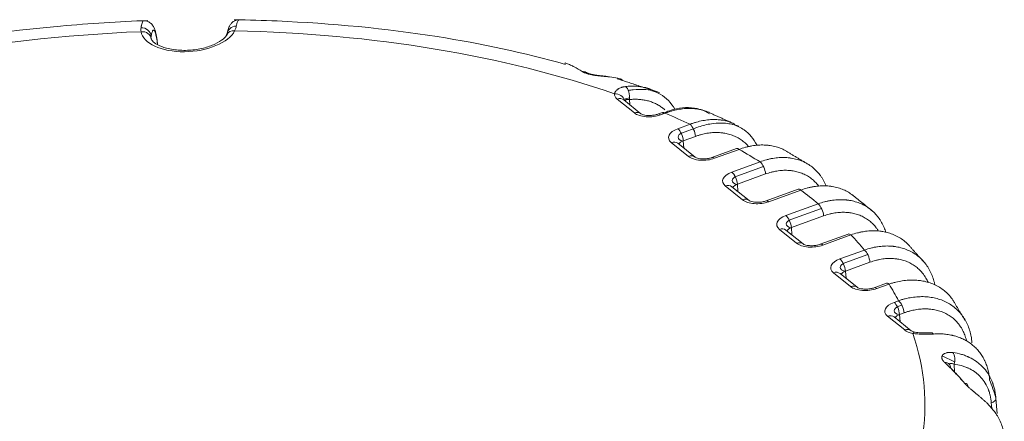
# Model space of a CAD drawing. Header units: millimetres. Extents: x 25069 to 61396, y 8621 to 21558.
# Tile 481 of 656: x 52657 to 52760, y 15057 to 15099. Entities that reach past the tile are written whole.
import ezdxf

# ---------------------------------------------------------------- set-up
doc = ezdxf.new("R2010")
doc.units = ezdxf.units.MM
doc.layers.add('10', color=7, linetype='Continuous')

msp = doc.modelspace()

# ---------------------------------------------------------------- linework, layer by layer
at = {"layer": '10', "color": 7, "linetype": 'Continuous', "lineweight": 15}
for p, q in [((52720.823, 15089.451), (52719.023, 15090.896)), ((52719.711, 15090.819), (52719.714, 15090.821)), ((52721.511, 15089.374), (52719.711, 15090.819)), ((52720.318, 15091.02), (52719.736, 15090.876)), ((52720.298, 15090.851), (52720.337, 15090.316)), ((52723.755, 15089.502), (52723.283, 15089.33)), ((52724.034, 15089.418), (52723.562, 15089.247)), ((52725.362, 15087.802), (52726.642, 15088.267)), ((52725.869, 15087.386), (52727.346, 15087.923)), ((52726.479, 15084.909), (52724.68, 15086.354)), ((52725.368, 15086.278), (52725.37, 15086.28)), ((52727.168, 15084.833), (52725.368, 15086.278)), ((52727.219, 15086.998), (52725.939, 15086.533)), ((52725.939, 15086.533), (52725.994, 15085.775)), ((52731.498, 15085.719), (52728.94, 15084.789)), ((52731.777, 15085.635), (52729.219, 15084.705)), ((52731.019, 15083.26), (52733.97, 15084.333)), ((52731.526, 15082.845), (52734.319, 15083.86)), ((52734.547, 15083.064), (52731.595, 15081.991)), ((52732.136, 15080.368), (52730.336, 15081.813)), ((52731.025, 15081.737), (52731.027, 15081.738)), ((52732.825, 15080.292), (52731.025, 15081.737)), ((52731.595, 15081.991), (52731.651, 15081.234)), ((52737.967, 15081.472), (52734.596, 15080.248)), ((52738.246, 15081.388), (52734.875, 15080.164)), ((52736.675, 15078.719), (52740.046, 15079.943)), ((52737.182, 15078.303), (52740.395, 15079.47)), ((52740.623, 15078.674), (52737.252, 15077.45)), ((52737.793, 15075.827), (52735.993, 15077.272)), ((52736.682, 15077.195), (52736.684, 15077.197)), ((52738.481, 15075.75), (52736.682, 15077.195)), ((52737.252, 15077.45), (52737.307, 15076.692)), ((52743.205, 15076.778), (52740.253, 15075.706)), ((52743.484, 15076.695), (52740.532, 15075.622)), ((52742.332, 15074.177), (52744.891, 15075.107)), ((52742.839, 15073.762), (52745.239, 15074.634)), ((52745.467, 15073.838), (52742.909, 15072.908)), ((52742.909, 15072.908), (52742.964, 15072.151)), ((52743.45, 15071.285), (52741.65, 15072.73)), ((52742.338, 15072.654), (52742.341, 15072.656)), ((52744.138, 15071.209), (52742.338, 15072.654)), ((52747.19, 15071.63), (52745.91, 15071.165)), ((52747.469, 15071.546), (52746.189, 15071.081)), ((52747.989, 15069.636), (52748.461, 15069.808)), ((52748.496, 15069.22), (52748.81, 15069.335)), ((52749.106, 15066.744), (52747.306, 15068.189)), ((52747.995, 15068.112), (52747.997, 15068.114)), ((52749.795, 15066.667), (52747.995, 15068.112)), ((52749.038, 15068.539), (52748.565, 15068.367)), ((52748.565, 15068.367), (52748.621, 15067.609)), ((52753.023, 15064.04), (52754.334, 15063.402)), ((52754.271, 15063.155), (52754.33, 15062.349)), ((52758.767, 15058.019), (52758.652, 15059.593)), ((52758.209, 15058.559), (52758.169, 15059.108))]:
    msp.add_line(p, q, dxfattribs=at)
for centre, major_axis, ratio, start_param, end_param in [((52666.883, 15054.412), (-84.276, -6.151), 0.5129499, 4.6475286, 5.2162666), ((52669.256, 15097.456), (-0.984, 0.178), 0.9051409, 3.3589254, 4.9344335), ((52674.168, 15098.437), (4.987, 0.364), 0.5129499, 3.1902898, 5.988102), ((52669.259, 15097.093), (-0.986, -0.167), 0.8574009, 3.06031, 4.6311063), ((52679.056, 15097.186), (0.895, -0.446), 0.8213159, 3.1182123, 3.1660236), ((52679.056, 15097.186), (0.895, -0.446), 0.8213159, 2.0237351, 3.1182121), ((52679.213, 15097.616), (0.982, -0.191), 0.9144538, 1.7892686, 3.3700824), ((52666.883, 15054.412), (-84.276, -6.151), 0.5129499, 4.0127337, 4.5308632), ((52715.251, 15092.829), (-0.5, -0.866), 0.8161016, 3.136003, 3.6221019), ((52720.734, 15091.517), (1.995, 0.146), 0.5129499, 3.0686026, 3.6454702), ((52718.801, 15090.591), (-0.998, 0.069), 0.8561329, 3.4318192, 4.8338284), ((52719.784, 15091.264), (-0.099, 0.995), 0.530803, 4.2324087, 5.9010982), ((52719.085, 15090.04), (-0.626, -0.78), 0.7517317, 3.1416044, 4.0327863), ((52720.885, 15088.595), (-0.626, -0.78), 0.7517317, 3.1421697, 4.0327863), ((52722.534, 15090.072), (1.995, 0.146), 0.5129499, 3.6454702, 5.2162666), ((52723.624, 15088.391), (0.341, -0.94), 0.4144658, 2.5428056, 3.1413529), ((52724.097, 15088.562), (0.341, -0.94), 0.4144658, 2.5428056, 3.141599), ((52666.883, 15054.412), (-84.276, -6.151), 0.5129499, 3.8874704, 3.930374), ((52726.704, 15087.411), (-0.341, 0.94), 0.4144658, 4.1136019, 5.6843982), ((52726.39, 15086.976), (1.995, 0.146), 0.5129499, 2.0746739, 3.6454702), ((52725.424, 15086.945), (-0.341, 0.94), 0.4144658, 4.1136019, 5.6843982), ((52726.39, 15086.976), (0.997, 0.073), 0.5129499, 2.08314, 4.132935), ((52724.742, 15085.498), (-0.626, -0.78), 0.7517317, 3.1416044, 4.0327863), ((52726.453, 15086.12), (-0.997, -0.073), 0.5129499, 5.2162666, 6.0175942), ((52731.84, 15084.779), (0.341, -0.94), 0.4144658, 2.5428056, 3.141599), ((52666.883, 15054.412), (-84.276, -6.151), 0.5129499, 3.7551575, 3.7969363), ((52726.542, 15084.053), (-0.626, -0.78), 0.7517317, 3.1421697, 4.0327863), ((52728.19, 15085.531), (1.995, 0.146), 0.5129499, 3.6454702, 5.2162666), ((52729.281, 15083.849), (0.341, -0.94), 0.4144658, 2.5428056, 3.1413529), ((52734.033, 15083.476), (-0.341, 0.94), 0.4144658, 4.1136019, 5.6843982), ((52732.047, 15082.434), (1.995, 0.146), 0.5129499, 2.0746739, 3.6454702), ((52731.081, 15082.404), (-0.341, 0.94), 0.4144658, 4.1136019, 5.6843982), ((52732.047, 15082.434), (0.997, 0.073), 0.5129499, 2.08314, 4.132935), ((52730.399, 15080.957), (-0.626, -0.78), 0.7517317, 3.1416044, 4.0327863), ((52732.11, 15081.578), (-0.997, -0.073), 0.5129499, 5.2162666, 6.0175942), ((52738.308, 15080.532), (0.341, -0.94), 0.4144658, 2.5428056, 3.141599), ((52666.883, 15054.412), (-84.276, -6.151), 0.5129499, 3.6247587, 3.6661818), ((52732.199, 15079.512), (-0.626, -0.78), 0.7517317, 3.1421697, 4.0327863), ((52733.847, 15080.989), (1.995, 0.146), 0.5129499, 3.6454702, 5.2162666), ((52734.938, 15079.308), (0.341, -0.94), 0.4144658, 2.5428056, 3.1413529), ((52740.108, 15079.087), (-0.341, 0.94), 0.4144658, 4.1136019, 5.6843982), ((52737.704, 15077.893), (1.995, 0.146), 0.5129499, 2.0746739, 3.6454702), ((52736.738, 15077.863), (-0.341, 0.94), 0.4144658, 4.1136019, 5.6843982), ((52737.704, 15077.893), (0.997, 0.073), 0.5129499, 2.08314, 4.132935), ((52736.055, 15076.415), (-0.626, -0.78), 0.7517317, 3.1416044, 4.0327863), ((52737.766, 15077.037), (-0.997, -0.073), 0.5129499, 5.2162666, 6.0175942), ((52737.855, 15074.97), (-0.626, -0.78), 0.7517317, 3.1421697, 4.0327863), ((52743.546, 15075.839), (0.341, -0.94), 0.4144658, 2.5428056, 3.141599), ((52666.883, 15054.412), (-84.276, -6.151), 0.5129499, 3.4940042, 3.535783), ((52739.504, 15076.448), (1.995, 0.146), 0.5129499, 3.6454702, 5.2162666), ((52740.595, 15074.766), (0.341, -0.94), 0.4144658, 2.5428056, 3.1413529), ((52744.953, 15074.251), (-0.341, 0.94), 0.4144658, 4.1136019, 5.6843982), ((52743.36, 15073.352), (1.995, 0.146), 0.5129499, 2.0746739, 3.6454702), ((52742.394, 15073.321), (-0.341, 0.94), 0.4144658, 4.1136019, 5.6843982), ((52741.712, 15071.874), (-0.626, -0.78), 0.7517317, 3.1416044, 4.0327863), ((52743.36, 15073.352), (0.997, 0.073), 0.5129499, 2.08314, 4.132935), ((52743.423, 15072.495), (-0.997, -0.073), 0.5129499, 5.2162666, 6.0175942), ((52743.512, 15070.429), (-0.626, -0.78), 0.7517317, 3.1421697, 4.0327863), ((52745.16, 15071.907), (1.995, 0.146), 0.5129499, 3.6454702, 5.2162666), ((52746.251, 15070.225), (0.341, -0.94), 0.4144658, 2.5428056, 3.1413529), ((52747.531, 15070.69), (0.341, -0.94), 0.4144658, 2.5428056, 3.141599), ((52666.883, 15054.412), (-84.276, -6.151), 0.5129499, 3.3605665, 3.4034701), ((52748.524, 15068.951), (-0.341, 0.94), 0.4144658, 4.1136019, 5.6843982), ((52749.017, 15068.81), (1.995, 0.146), 0.5129499, 2.0746739, 3.6454702), ((52748.051, 15068.78), (-0.341, 0.94), 0.4144658, 4.1136019, 5.6843982), ((52749.017, 15068.81), (0.997, 0.073), 0.5129499, 2.08314, 4.132935), ((52747.369, 15067.333), (-0.626, -0.78), 0.7517317, 3.1416044, 4.0327863), ((52749.08, 15067.954), (-0.997, -0.073), 0.5129499, 5.2162666, 6.0119723), ((52749.169, 15065.888), (-0.626, -0.78), 0.7517317, 3.1425129, 4.0327863), ((52750.817, 15067.365), (1.995, 0.146), 0.5129499, 3.6454702, 4.2223378), ((52666.883, 15054.412), (-84.276, -6.151), 0.5129499, 2.7600773, 3.2782068), ((52750.007, 15065.538), (-0.193, -0.981), 0.4040327, 3.1275703, 3.7368931), ((52751.924, 15065.46), (0.099, -0.995), 0.530803, 2.5637192, 3.1525313), ((52753.757, 15063.567), (0.108, 0.994), 0.5945385, 4.3496025, 5.7372514), ((52753.048, 15062.483), (-0.714, -0.7), 0.6725756, 3.130684, 3.8273856), ((52753.048, 15062.483), (-0.714, -0.7), 0.6725756, 2.5471255, 3.1306842), ((52667.383, 15047.563), (92.255, 6.734), 0.5129499, 0.1143176, 0.1553332), ((52754.894, 15060.411), (-0.779, -0.627), 0.5792456, 2.7384539, 3.6814354), ((52757.655, 15059.52), (0.997, 0.073), 0.5129499, 5.2162666, 6.2831811), ((52757.655, 15059.52), (0.997, 0.073), 0.5129499, 6.2831815, 6.3975029)]:
    msp.add_ellipse(centre, major_axis=major_axis, ratio=ratio, start_param=start_param, end_param=end_param, dxfattribs=at)
for points, knots in [([(52669.91, 15099.114), (52666.853, 15099.002), (52658.051, 15098.447), (52643.536, 15096.404), (52630.407, 15093.121), (52623.229, 15090.706), (52621.198, 15089.969)], [0, 0, 0, 0, 0.17958, 0.5203162, 0.8619904, 1, 1, 1, 1]), ([(52669.196, 15098.364), (52669.205, 15098.415), (52669.214, 15098.464), (52669.227, 15098.533), (52669.232, 15098.555), (52669.241, 15098.599), (52669.246, 15098.62), (52669.269, 15098.721), (52669.287, 15098.792), (52669.326, 15098.911), (52669.346, 15098.96), (52669.386, 15099.036), (52669.407, 15099.063), (52669.433, 15099.084), (52669.438, 15099.087), (52669.449, 15099.093), (52669.454, 15099.095), (52669.465, 15099.097), (52669.47, 15099.098), (52669.475, 15099.098)], [0, 0, 0, 0, 0.105302, 0.105302, 0.157953, 0.157953, 0.210604, 0.210604, 0.421208, 0.421208, 0.631812, 0.631812, 0.8424159, 0.8424159, 0.8950669, 0.8950669, 0.9477179, 0.9477179, 1, 1, 1, 1]), ([(52670.919, 15096.789), (52670.906, 15096.882), (52670.812, 15097.541), (52670.724, 15098.087), (52670.38, 15098.7), (52670.041, 15098.985), (52669.692, 15099.121), (52669.51, 15099.087), (52669.474, 15099.078)], [0, 0, 0, 0, 0.08633, 0.6351374, 0.7698438, 0.8760733, 0.9760482, 1, 1, 1, 1]), ([(52679.481, 15099.182), (52679.345, 15099.186), (52679.089, 15099.158), (52678.762, 15098.958), (52678.544, 15098.711), (52678.386, 15098.405), (52678.297, 15098.16), (52678.253, 15097.861), (52678.241, 15097.746)], [0, 0, 0, 0, 0.1253412, 0.2579188, 0.3846695, 0.541472, 0.8324397, 1, 1, 1, 1]), ([(52713.615, 15094.533), (52709.299, 15095.729), (52699.669, 15097.825), (52687.677, 15098.958), (52680.46, 15099.179), (52678.961, 15099.204)], [0, 0, 0, 0, 0.4057428, 0.877316, 1, 1, 1, 1]), ([(52679.479, 15099.195), (52679.477, 15099.195), (52679.476, 15099.195), (52679.468, 15099.194), (52679.462, 15099.193), (52679.45, 15099.19), (52679.444, 15099.188), (52679.415, 15099.172), (52679.391, 15099.149), (52679.345, 15099.083), (52679.3, 15098.995), (52679.256, 15098.866), (52679.223, 15098.753), (52679.213, 15098.713), (52679.191, 15098.627), (52679.181, 15098.582), (52679.17, 15098.534)], [0, 0, 0, 0, 0.0148866, 0.0148866, 0.0696152, 0.0696152, 0.1243437, 0.1243437, 0.3432578, 0.3432578, 0.5621718, 0.7810859, 0.7810859, 0.890543, 0.890543, 1, 1, 1, 1]), ([(52669.197, 15097.949), (52669.186, 15098.025), (52669.181, 15098.097), (52669.181, 15098.236), (52669.186, 15098.301), (52669.196, 15098.364)], [0, 0, 0, 0, 0.5, 0.5, 1, 1, 1, 1]), ([(52678.161, 15097.632), (52678.104, 15097.489), (52677.849, 15097.189), (52676.987, 15096.624), (52675.728, 15096.193), (52674.232, 15095.967), (52672.694, 15096.013), (52671.385, 15096.317), (52670.522, 15096.79), (52670.285, 15097.122), (52670.245, 15097.231), (52670.245, 15097.26)], [0, 0, 0, 0, 0.1090512, 0.2249594, 0.3417173, 0.464989, 0.5914299, 0.7164851, 0.8356085, 0.9476607, 1, 1, 1, 1]), ([(52670.932, 15096.619), (52670.931, 15096.624), (52670.93, 15096.63), (52670.925, 15096.668), (52670.921, 15096.7), (52670.912, 15096.764), (52670.907, 15096.796), (52670.894, 15096.889), (52670.884, 15096.949), (52670.857, 15097.121), (52670.819, 15097.334), (52670.781, 15097.512), (52670.742, 15097.673), (52670.722, 15097.745), (52670.682, 15097.871), (52670.663, 15097.924), (52670.623, 15098.011), (52670.583, 15098.079), (52670.544, 15098.109), (52670.515, 15098.117), (52670.505, 15098.117), (52670.49, 15098.113), (52670.485, 15098.112), (52670.476, 15098.107), (52670.471, 15098.104), (52670.447, 15098.086), (52670.428, 15098.062), (52670.39, 15097.995), (52670.354, 15097.91), (52670.319, 15097.787), (52670.297, 15097.698), (52670.293, 15097.679), (52670.284, 15097.641), (52670.28, 15097.621), (52670.268, 15097.561), (52670.259, 15097.518), (52670.251, 15097.473)], [0, 0, 0, 0, 0.0033843, 0.0033843, 0.0241471, 0.0241471, 0.04491, 0.04491, 0.0864356, 0.0864356, 0.1694869, 0.2525382, 0.2525382, 0.3355895, 0.3355895, 0.4186408, 0.4186408, 0.5016922, 0.5847435, 0.5847435, 0.6262691, 0.6262691, 0.6470319, 0.6470319, 0.6677948, 0.6677948, 0.7508461, 0.7508461, 0.8338974, 0.9169487, 0.9169487, 0.9377115, 0.9377115, 0.9584743, 0.9584743, 1, 1, 1, 1]), ([(52679.17, 15098.534), (52679.155, 15098.462), (52679.132, 15098.385), (52679.074, 15098.221), (52679.037, 15098.134), (52678.994, 15098.042)], [0, 0, 0, 0, 0.5, 0.5, 1, 1, 1, 1]), ([(52670.251, 15097.473), (52670.243, 15097.432), (52670.239, 15097.388), (52670.24, 15097.323), (52670.24, 15097.305), (52670.242, 15097.287)], [0, 0, 0, 0, 0.7266779, 0.7266779, 1, 1, 1, 1]), ([(52713.727, 15094.618), (52713.68, 15094.634), (52713.642, 15094.648), (52713.597, 15094.663), (52713.584, 15094.668), (52713.568, 15094.673), (52713.562, 15094.675), (52713.554, 15094.677), (52713.551, 15094.678), (52713.548, 15094.679)], [0, 0, 0, 0, 0.5182026, 0.5182026, 0.777304, 0.777304, 0.9068546, 0.9068546, 1, 1, 1, 1]), ([(52715.368, 15093.785), (52715.087, 15093.965), (52714.809, 15094.127), (52714.398, 15094.338), (52714.262, 15094.403), (52713.992, 15094.52), (52713.859, 15094.572), (52713.727, 15094.618)], [0, 0, 0, 0, 0.5, 0.5, 0.75, 0.75, 1, 1, 1, 1]), ([(52718.229, 15093.228), (52718.119, 15093.239), (52718.004, 15093.249), (52717.823, 15093.264), (52717.762, 15093.269), (52717.667, 15093.277), (52717.634, 15093.279), (52717.57, 15093.285), (52717.537, 15093.288), (52717.37, 15093.302), (52717.236, 15093.315), (52717.03, 15093.337), (52716.961, 15093.345), (52716.857, 15093.358), (52716.822, 15093.363), (52716.752, 15093.372), (52716.717, 15093.377), (52716.647, 15093.388), (52716.612, 15093.393), (52716.543, 15093.405), (52716.509, 15093.41), (52716.408, 15093.429), (52716.342, 15093.441), (52716.213, 15093.469), (52716.15, 15093.484), (52716.073, 15093.504), (52716.057, 15093.508), (52716.027, 15093.516), (52716.012, 15093.52), (52715.967, 15093.533), (52715.938, 15093.541), (52715.852, 15093.568), (52715.744, 15093.604), (52715.647, 15093.643), (52715.579, 15093.672), (52715.557, 15093.682), (52715.514, 15093.703), (52715.494, 15093.713), (52715.436, 15093.744), (52715.4, 15093.764), (52715.368, 15093.785)], [0, 0, 0, 0, 0.125, 0.125, 0.1875, 0.1875, 0.21875, 0.21875, 0.25, 0.25, 0.375, 0.375, 0.4375, 0.4375, 0.46875, 0.46875, 0.5, 0.5, 0.53125, 0.53125, 0.5625, 0.5625, 0.625, 0.625, 0.6875, 0.6875, 0.703125, 0.703125, 0.71875, 0.71875, 0.75, 0.75, 0.8125, 0.875, 0.875, 0.90625, 0.90625, 0.9375, 0.9375, 1, 1, 1, 1]), ([(52718.017, 15093.262), (52717.904, 15093.275), (52717.606, 15093.309), (52717.062, 15093.36), (52716.519, 15093.445), (52716.115, 15093.543), (52715.857, 15093.639), (52715.778, 15093.678), (52715.756, 15093.693)], [0, 0, 0, 0, 0.1566479, 0.3917239, 0.5811036, 0.7442375, 0.8870877, 1, 1, 1, 1]), ([(52719.62, 15092.895), (52719.572, 15092.914), (52719.524, 15092.932), (52719.442, 15092.962), (52719.409, 15092.973), (52719.343, 15092.996), (52719.243, 15093.028), (52719.142, 15093.058), (52718.801, 15093.148), (52718.519, 15093.199), (52718.229, 15093.228)], [0, 0, 0, 0, 0.1102545, 0.1102545, 0.1843999, 0.1843999, 0.2585454, 0.4068363, 0.4068363, 1, 1, 1, 1]), ([(52718.739, 15091.447), (52718.748, 15091.496), (52718.763, 15091.544), (52718.794, 15091.614), (52718.806, 15091.637), (52718.832, 15091.681), (52718.847, 15091.703), (52718.894, 15091.767), (52718.93, 15091.807), (52718.991, 15091.864), (52719.013, 15091.883), (52719.059, 15091.918), (52719.083, 15091.936), (52719.158, 15091.985), (52719.213, 15092.015), (52719.329, 15092.07), (52719.39, 15092.094), (52719.489, 15092.126), (52719.522, 15092.136), (52719.591, 15092.154), (52719.627, 15092.162), (52719.735, 15092.185), (52719.811, 15092.198), (52719.889, 15092.207)], [0, 0, 0, 0, 0.125, 0.125, 0.1875, 0.1875, 0.25, 0.25, 0.375, 0.375, 0.4375, 0.4375, 0.5, 0.5, 0.625, 0.625, 0.75, 0.75, 0.8125, 0.8125, 0.875, 0.875, 1, 1, 1, 1]), ([(52719.889, 15092.207), (52720.072, 15092.229), (52720.432, 15092.256), (52720.96, 15092.251), (52721.302, 15092.217), (52721.639, 15092.168), (52721.805, 15092.135), (52722.01, 15092.084), (52722.051, 15092.074), (52722.132, 15092.051), (52722.253, 15092.016), (52722.371, 15091.977), (52722.497, 15091.932), (52722.545, 15091.914), (52722.592, 15091.895)], [0, 0, 0, 0, 0.188315, 0.3766301, 0.5649451, 0.5649451, 0.7532601, 0.7532601, 0.8003389, 0.8003389, 0.8474176, 0.9415751, 0.9415751, 1, 1, 1, 1]), ([(52720.196, 15091.797), (52720.357, 15091.826), (52720.518, 15091.851), (52721.134, 15091.922), (52721.581, 15091.932), (52722.327, 15091.869), (52722.632, 15091.82), (52722.924, 15091.747)], [0, 0, 0, 0, 0.168839, 0.168839, 0.6551792, 0.6551792, 1, 1, 1, 1]), ([(52725.066, 15089.836), (52724.652, 15090.488), (52723.956, 15091.314), (52722.962, 15091.671), (52722.646, 15091.748)], [0, 0, 0, 0, 0.7029295, 1, 1, 1, 1]), ([(52720.298, 15090.851), (52720.264, 15090.856), (52720.231, 15090.86), (52720.182, 15090.863), (52720.167, 15090.864), (52720.136, 15090.864), (52720.12, 15090.863), (52720.076, 15090.861), (52720.049, 15090.857), (52719.996, 15090.846), (52719.972, 15090.839), (52719.944, 15090.826), (52719.938, 15090.824), (52719.927, 15090.818), (52719.912, 15090.81), (52719.897, 15090.8), (52719.871, 15090.78), (52719.855, 15090.764), (52719.837, 15090.74), (52719.833, 15090.733), (52719.828, 15090.726)], [0, 0, 0, 0, 0.1562651, 0.1562651, 0.2343977, 0.2343977, 0.3125302, 0.3125302, 0.4687953, 0.4687953, 0.6250604, 0.6250604, 0.6641267, 0.6641267, 0.703193, 0.7813255, 0.7813255, 0.9375906, 0.9375906, 1, 1, 1, 1]), ([(52723.994, 15089.785), (52723.924, 15089.848), (52723.852, 15089.909), (52723.66, 15090.057), (52723.539, 15090.141), (52723.29, 15090.294), (52723.031, 15090.434), (52722.757, 15090.548), (52722.545, 15090.624), (52722.474, 15090.647), (52722.329, 15090.691), (52722.255, 15090.711), (52722.032, 15090.767), (52721.882, 15090.797), (52721.576, 15090.844), (52721.267, 15090.877), (52720.79, 15090.887), (52720.463, 15090.868), (52720.298, 15090.851)], [0, 0, 0, 0, 0.0743687, 0.0743687, 0.1900726, 0.1900726, 0.3057766, 0.4214805, 0.4214805, 0.4793324, 0.4793324, 0.5371844, 0.5371844, 0.6528883, 0.6528883, 0.7685922, 0.8842961, 1, 1, 1, 1]), ([(52723.283, 15089.33), (52723.171, 15089.29), (52722.932, 15089.225), (52722.503, 15089.174), (52722.094, 15089.189), (52721.774, 15089.251), (52721.572, 15089.333), (52721.52, 15089.362), (52721.511, 15089.374)], [0, 0, 0, 0, 0.1774439, 0.3605013, 0.5515197, 0.7149462, 0.8584221, 1, 1, 1, 1]), ([(52728.67, 15089.361), (52728.356, 15089.563), (52727.334, 15090.053), (52725.558, 15090.066), (52724.259, 15089.618), (52723.768, 15089.382)], [0, 0, 0, 0, 0.2274818, 0.7130953, 1, 1, 1, 1]), ([(52728.632, 15089.517), (52728.584, 15089.538), (52728.536, 15089.558), (52728.302, 15089.649), (52727.922, 15089.771), (52727.52, 15089.848), (52727.211, 15089.889), (52727.106, 15089.899), (52726.948, 15089.911), (52726.895, 15089.914), (52726.788, 15089.919), (52726.735, 15089.921), (52726.468, 15089.925), (52726.252, 15089.917), (52725.817, 15089.879), (52725.598, 15089.848), (52725.156, 15089.764), (52724.933, 15089.711), (52724.652, 15089.63), (52724.596, 15089.613), (52724.484, 15089.578), (52724.315, 15089.523), (52724.147, 15089.462), (52724.034, 15089.418)], [0, 0, 0, 0, 0.0360451, 0.0360451, 0.1737529, 0.3114608, 0.3114608, 0.3803147, 0.3803147, 0.4147416, 0.4147416, 0.4491686, 0.4491686, 0.5868765, 0.5868765, 0.7245843, 0.7245843, 0.8622922, 0.8622922, 0.8967191, 0.8967191, 0.9311461, 1, 1, 1, 1]), ([(52726.642, 15088.267), (52726.754, 15088.31), (52726.866, 15088.35), (52727.09, 15088.425), (52727.203, 15088.46), (52727.54, 15088.555), (52727.762, 15088.607), (52728.204, 15088.689), (52728.422, 15088.718), (52728.856, 15088.754), (52729.07, 15088.76), (52729.39, 15088.752), (52729.496, 15088.747), (52729.627, 15088.736), (52729.654, 15088.734), (52729.706, 15088.729), (52729.784, 15088.721), (52729.862, 15088.711), (52730.119, 15088.676), (52730.52, 15088.596), (52730.899, 15088.47), (52731.112, 15088.385), (52731.14, 15088.373), (52731.169, 15088.361)], [0, 0, 0, 0, 0.0698714, 0.0698714, 0.1397429, 0.1397429, 0.2794857, 0.2794857, 0.4192286, 0.4192286, 0.5589714, 0.5589714, 0.6288429, 0.6288429, 0.6463107, 0.6463107, 0.6637786, 0.6987143, 0.6987143, 0.8384571, 0.9782, 0.9782, 1, 1, 1, 1]), ([(52727.346, 15087.923), (52727.349, 15087.924), (52727.353, 15087.925), (52727.582, 15088.009), (52727.808, 15088.08), (52728.264, 15088.202), (52728.493, 15088.253), (52729.174, 15088.368), (52729.617, 15088.399), (52730.266, 15088.377), (52730.479, 15088.359), (52730.9, 15088.297), (52731.107, 15088.255), (52731.461, 15088.16), (52731.612, 15088.112), (52731.759, 15088.057)], [0, 0, 0, 0, 0.002078, 0.002078, 0.1493984, 0.1493984, 0.2967188, 0.2967188, 0.5913595, 0.5913595, 0.7386799, 0.7386799, 0.8860003, 0.8860003, 1, 1, 1, 1]), ([(52732.771, 15085.934), (52732.686, 15086.034), (52732.597, 15086.129), (52732.379, 15086.341), (52732.247, 15086.454), (52731.968, 15086.662), (52731.82, 15086.757), (52731.511, 15086.93), (52731.351, 15087.006), (52731.022, 15087.138), (52730.683, 15087.25), (52730.325, 15087.323), (52730.096, 15087.356), (52730.049, 15087.363), (52729.956, 15087.373), (52729.909, 15087.378), (52729.768, 15087.39), (52729.673, 15087.396), (52729.388, 15087.405), (52729.197, 15087.402), (52728.809, 15087.374), (52728.614, 15087.351), (52728.22, 15087.284), (52728.021, 15087.241), (52727.72, 15087.16), (52727.619, 15087.131), (52727.419, 15087.068), (52727.319, 15087.034), (52727.219, 15086.998)], [0, 0, 0, 0, 0.0694645, 0.0694645, 0.1625181, 0.1625181, 0.2555716, 0.2555716, 0.3486252, 0.3486252, 0.4416787, 0.5347323, 0.5347323, 0.5579957, 0.5579957, 0.581259, 0.581259, 0.6277858, 0.6277858, 0.7208394, 0.7208394, 0.8138929, 0.8138929, 0.9069465, 0.9069465, 0.9534732, 0.9534732, 1, 1, 1, 1]), ([(52733.628, 15086.11), (52733.31, 15086.731), (52732.563, 15087.653), (52731.548, 15088.123), (52731.092, 15088.258)], [0, 0, 0, 0, 0.600464, 1, 1, 1, 1]), ([(52736.722, 15085.46), (52736.556, 15085.555), (52736.384, 15085.64), (52736.025, 15085.79), (52735.649, 15085.92), (52735.251, 15086.006), (52734.995, 15086.045), (52734.943, 15086.052), (52734.84, 15086.065), (52734.787, 15086.071), (52734.63, 15086.086), (52734.524, 15086.092), (52734.206, 15086.104), (52733.991, 15086.1), (52733.558, 15086.07), (52733.34, 15086.043), (52733.009, 15085.985), (52732.898, 15085.963), (52732.731, 15085.926), (52732.675, 15085.912), (52732.563, 15085.884), (52732.507, 15085.87), (52732.226, 15085.792), (52732.001, 15085.719), (52731.777, 15085.635)], [0, 0, 0, 0, 0.1212654, 0.1212654, 0.2467989, 0.3723324, 0.3723324, 0.4037158, 0.4037158, 0.4350992, 0.4350992, 0.497866, 0.497866, 0.6233995, 0.6233995, 0.748933, 0.748933, 0.8116997, 0.8116997, 0.8430831, 0.8430831, 0.8744665, 0.8744665, 1, 1, 1, 1]), ([(52728.94, 15084.789), (52728.828, 15084.748), (52728.589, 15084.683), (52728.159, 15084.632), (52727.751, 15084.648), (52727.43, 15084.71), (52727.228, 15084.792), (52727.177, 15084.821), (52727.168, 15084.833)], [0, 0, 0, 0, 0.1774439, 0.3605013, 0.5515197, 0.7149462, 0.8584221, 1, 1, 1, 1]), ([(52733.97, 15084.333), (52734.195, 15084.416), (52734.419, 15084.489), (52734.7, 15084.565), (52734.757, 15084.579), (52734.869, 15084.607), (52735.037, 15084.646), (52735.203, 15084.679), (52735.534, 15084.735), (52735.972, 15084.787), (52736.401, 15084.793), (52736.719, 15084.779), (52736.825, 15084.772), (52736.956, 15084.759), (52736.982, 15084.756), (52737.035, 15084.75), (52737.113, 15084.741), (52737.19, 15084.73), (52737.446, 15084.69), (52737.844, 15084.602), (52738.22, 15084.47), (52738.585, 15084.315), (52738.762, 15084.226), (52739.104, 15084.025), (52739.266, 15083.915), (52739.574, 15083.675), (52739.72, 15083.545), (52739.994, 15083.266), (52740.123, 15083.118), (52740.273, 15082.919), (52740.303, 15082.879), (52740.361, 15082.797), (52740.389, 15082.755), (52740.473, 15082.629), (52740.526, 15082.543), (52740.677, 15082.28), (52740.781, 15082.07), (52740.872, 15081.852), (52740.883, 15081.824)], [0, 0, 0, 0, 0.0760688, 0.0760688, 0.095086, 0.095086, 0.1141032, 0.1521375, 0.1521375, 0.2282063, 0.3042751, 0.3042751, 0.3423095, 0.3423095, 0.3518181, 0.3518181, 0.3613267, 0.3803439, 0.3803439, 0.4564126, 0.5324814, 0.5324814, 0.6085502, 0.6085502, 0.6846189, 0.6846189, 0.7606877, 0.7606877, 0.8367565, 0.8367565, 0.8557737, 0.8557737, 0.8747909, 0.8747909, 0.9128252, 0.9128252, 0.988894, 1, 1, 1, 1]), ([(52740.102, 15081.807), (52740.096, 15081.815), (52740.089, 15081.824), (52739.976, 15081.972), (52739.863, 15082.103), (52739.621, 15082.348), (52739.492, 15082.462), (52739.22, 15082.673), (52739.077, 15082.771), (52738.775, 15082.948), (52738.619, 15083.026), (52738.298, 15083.163), (52737.966, 15083.28), (52737.614, 15083.359), (52737.389, 15083.395), (52737.343, 15083.402), (52737.252, 15083.414), (52737.205, 15083.419), (52737.066, 15083.434), (52736.973, 15083.441), (52736.692, 15083.454), (52736.314, 15083.451), (52735.928, 15083.407), (52735.635, 15083.36), (52735.537, 15083.341), (52735.39, 15083.31), (52735.34, 15083.299), (52735.241, 15083.275), (52735.192, 15083.263), (52734.943, 15083.198), (52734.745, 15083.136), (52734.547, 15083.064)], [0, 0, 0, 0, 0.0055822, 0.0055822, 0.0959839, 0.0959839, 0.1863855, 0.1863855, 0.2767871, 0.2767871, 0.3671887, 0.3671887, 0.4575903, 0.5479919, 0.5479919, 0.5705923, 0.5705923, 0.5931927, 0.5931927, 0.6383935, 0.6383935, 0.7287952, 0.8191968, 0.8191968, 0.8643976, 0.8643976, 0.886998, 0.886998, 0.9095984, 0.9095984, 1, 1, 1, 1]), ([(52743.666, 15080.847), (52743.526, 15080.955), (52743.379, 15081.055), (52743.053, 15081.248), (52742.876, 15081.338), (52742.511, 15081.495), (52742.134, 15081.631), (52741.735, 15081.721), (52741.479, 15081.763), (52741.401, 15081.775), (52741.323, 15081.785), (52741.27, 15081.791), (52741.244, 15081.794), (52741.112, 15081.808), (52741.007, 15081.816), (52740.687, 15081.832), (52740.257, 15081.829), (52739.817, 15081.781), (52739.484, 15081.727), (52739.373, 15081.706), (52739.205, 15081.67), (52739.149, 15081.657), (52739.036, 15081.63), (52738.979, 15081.616), (52738.697, 15081.542), (52738.471, 15081.471), (52738.246, 15081.388)], [0, 0, 0, 0, 0.1013003, 0.1013003, 0.2136377, 0.2136377, 0.3259752, 0.4383127, 0.4383127, 0.466397, 0.4804392, 0.4804392, 0.4944814, 0.4944814, 0.5506501, 0.5506501, 0.6629876, 0.7753251, 0.7753251, 0.8314938, 0.8314938, 0.8595782, 0.8595782, 0.8876625, 0.8876625, 1, 1, 1, 1]), ([(52734.596, 15080.248), (52734.485, 15080.207), (52734.246, 15080.142), (52733.816, 15080.091), (52733.408, 15080.106), (52733.087, 15080.169), (52732.885, 15080.25), (52732.833, 15080.28), (52732.825, 15080.292)], [0, 0, 0, 0, 0.1774439, 0.3605013, 0.5515197, 0.7149462, 0.8584221, 1, 1, 1, 1]), ([(52740.046, 15079.943), (52740.272, 15080.025), (52740.498, 15080.095), (52740.782, 15080.169), (52740.838, 15080.183), (52740.951, 15080.21), (52741.12, 15080.248), (52741.288, 15080.278), (52741.622, 15080.332), (52742.063, 15080.379), (52742.494, 15080.381), (52742.815, 15080.365), (52742.921, 15080.356), (52743.053, 15080.342), (52743.079, 15080.339), (52743.132, 15080.333), (52743.21, 15080.323), (52743.288, 15080.311), (52743.545, 15080.268), (52743.946, 15080.176), (52744.323, 15080.041), (52744.69, 15079.882), (52744.867, 15079.792), (52745.21, 15079.588), (52745.373, 15079.476), (52745.682, 15079.233), (52745.974, 15078.971), (52746.232, 15078.671), (52746.382, 15078.472), (52746.427, 15078.411), (52746.47, 15078.349), (52746.498, 15078.307), (52746.513, 15078.286), (52746.582, 15078.181), (52746.635, 15078.094), (52746.787, 15077.83), (52746.952, 15077.496), (52747.083, 15077.14), (52747.136, 15076.975)], [0, 0, 0, 0, 0.0723432, 0.0723432, 0.090429, 0.090429, 0.1085148, 0.1446864, 0.1446864, 0.2170296, 0.2893728, 0.2893728, 0.3255444, 0.3255444, 0.3345873, 0.3345873, 0.3436302, 0.361716, 0.361716, 0.4340592, 0.5064023, 0.5064023, 0.5787455, 0.5787455, 0.6510887, 0.6510887, 0.7234319, 0.7957751, 0.7957751, 0.8138609, 0.8229038, 0.8229038, 0.8319467, 0.8319467, 0.8681183, 0.8681183, 0.9404615, 1, 1, 1, 1]), ([(52746.361, 15077.093), (52746.337, 15077.133), (52746.311, 15077.173), (52746.261, 15077.249), (52746.236, 15077.286), (52746.185, 15077.358), (52746.16, 15077.393), (52746.028, 15077.568), (52745.802, 15077.83), (52745.547, 15078.059), (52745.277, 15078.271), (52745.135, 15078.369), (52744.835, 15078.547), (52744.68, 15078.626), (52744.36, 15078.764), (52744.03, 15078.882), (52743.68, 15078.962), (52743.455, 15078.999), (52743.41, 15079.006), (52743.319, 15079.019), (52743.273, 15079.024), (52743.135, 15079.039), (52743.042, 15079.046), (52742.762, 15079.06), (52742.385, 15079.058), (52742, 15079.016), (52741.708, 15078.969), (52741.61, 15078.951), (52741.463, 15078.92), (52741.414, 15078.909), (52741.315, 15078.885), (52741.265, 15078.873), (52741.018, 15078.808), (52740.82, 15078.746), (52740.623, 15078.674)], [0, 0, 0, 0, 0.0225245, 0.0225245, 0.0437739, 0.0437739, 0.0650234, 0.0650234, 0.1500213, 0.2350192, 0.2350192, 0.320017, 0.320017, 0.4050149, 0.4050149, 0.4900128, 0.5750106, 0.5750106, 0.5962601, 0.5962601, 0.6175096, 0.6175096, 0.6600085, 0.6600085, 0.7450064, 0.8300043, 0.8300043, 0.8725032, 0.8725032, 0.8937527, 0.8937527, 0.9150021, 0.9150021, 1, 1, 1, 1]), ([(52749.506, 15075.649), (52749.49, 15075.665), (52749.474, 15075.681), (52749.319, 15075.839), (52749.171, 15075.97), (52748.859, 15076.213), (52748.695, 15076.325), (52748.348, 15076.53), (52748.169, 15076.621), (52747.799, 15076.779), (52747.417, 15076.916), (52747.014, 15077.008), (52746.754, 15077.052), (52746.702, 15077.06), (52746.596, 15077.074), (52746.543, 15077.081), (52746.383, 15077.098), (52746.276, 15077.107), (52745.953, 15077.124), (52745.518, 15077.123), (52745.073, 15077.077), (52744.737, 15077.025), (52744.624, 15077.005), (52744.454, 15076.97), (52744.397, 15076.957), (52744.283, 15076.931), (52744.226, 15076.917), (52743.94, 15076.845), (52743.712, 15076.775), (52743.484, 15076.695)], [0, 0, 0, 0, 0.0114426, 0.0114426, 0.1102984, 0.1102984, 0.2091541, 0.2091541, 0.3080098, 0.3080098, 0.4068656, 0.5057213, 0.5057213, 0.5304352, 0.5304352, 0.5551492, 0.5551492, 0.604577, 0.604577, 0.7034328, 0.8022885, 0.8022885, 0.8517164, 0.8517164, 0.8764303, 0.8764303, 0.9011443, 0.9011443, 1, 1, 1, 1]), ([(52740.253, 15075.706), (52740.142, 15075.666), (52739.902, 15075.6), (52739.473, 15075.549), (52739.064, 15075.565), (52738.744, 15075.627), (52738.542, 15075.709), (52738.49, 15075.738), (52738.481, 15075.75)], [0, 0, 0, 0, 0.1774439, 0.3605013, 0.5515197, 0.7149462, 0.8584221, 1, 1, 1, 1]), ([(52744.891, 15075.107), (52745.12, 15075.187), (52745.349, 15075.256), (52745.636, 15075.329), (52745.694, 15075.342), (52745.808, 15075.368), (52745.979, 15075.405), (52746.149, 15075.435), (52746.487, 15075.487), (52746.934, 15075.533), (52747.372, 15075.534), (52747.696, 15075.517), (52747.804, 15075.508), (52747.938, 15075.494), (52747.965, 15075.491), (52748.018, 15075.484), (52748.098, 15075.474), (52748.177, 15075.462), (52748.438, 15075.418), (52748.844, 15075.326), (52749.228, 15075.19), (52749.601, 15075.031), (52749.781, 15074.941), (52750.13, 15074.736), (52750.296, 15074.624), (52750.61, 15074.381), (52750.759, 15074.25), (52751.039, 15073.968), (52751.171, 15073.818), (52751.325, 15073.617), (52751.355, 15073.577), (52751.414, 15073.494), (52751.443, 15073.452), (52751.528, 15073.325), (52751.583, 15073.238), (52751.737, 15072.973), (52751.922, 15072.606), (52752.065, 15072.211), (52752.156, 15071.905), (52752.184, 15071.801), (52752.222, 15071.643), (52752.234, 15071.589), (52752.25, 15071.51), (52752.256, 15071.485), (52752.261, 15071.459)], [0, 0, 0, 0, 0.0672551, 0.0672551, 0.0840689, 0.0840689, 0.1008827, 0.1345103, 0.1345103, 0.2017654, 0.2690206, 0.2690206, 0.3026482, 0.3026482, 0.3110551, 0.3110551, 0.3194619, 0.3362757, 0.3362757, 0.4035309, 0.470786, 0.470786, 0.5380412, 0.5380412, 0.6052963, 0.6052963, 0.6725515, 0.6725515, 0.7398066, 0.7398066, 0.7566204, 0.7566204, 0.7734342, 0.7734342, 0.8070618, 0.8070618, 0.8743169, 0.941572, 0.941572, 0.9751996, 0.9751996, 0.9920134, 0.9920134, 1, 1, 1, 1]), ([(52751.548, 15071.735), (52751.481, 15071.889), (52751.406, 15072.037), (52751.278, 15072.257), (52751.231, 15072.332), (52751.156, 15072.443), (52751.131, 15072.479), (52751.079, 15072.551), (52751.053, 15072.587), (52750.919, 15072.761), (52750.805, 15072.892), (52750.561, 15073.136), (52750.432, 15073.25), (52750.158, 15073.46), (52750.014, 15073.557), (52749.711, 15073.733), (52749.554, 15073.811), (52749.23, 15073.947), (52748.897, 15074.063), (52748.544, 15074.14), (52748.317, 15074.176), (52748.271, 15074.182), (52748.179, 15074.194), (52748.133, 15074.199), (52747.994, 15074.213), (52747.9, 15074.22), (52747.618, 15074.232), (52747.239, 15074.228), (52746.851, 15074.184), (52746.558, 15074.136), (52746.46, 15074.117), (52746.312, 15074.085), (52746.262, 15074.074), (52746.163, 15074.051), (52746.113, 15074.038), (52745.865, 15073.972), (52745.666, 15073.91), (52745.467, 15073.838)], [0, 0, 0, 0, 0.0717103, 0.0717103, 0.1103891, 0.1103891, 0.1297284, 0.1297284, 0.1490678, 0.1490678, 0.2264253, 0.2264253, 0.3037828, 0.3037828, 0.3811402, 0.3811402, 0.4584977, 0.4584977, 0.5358552, 0.6132126, 0.6132126, 0.632552, 0.632552, 0.6518914, 0.6518914, 0.6905701, 0.6905701, 0.7679276, 0.8452851, 0.8452851, 0.8839638, 0.8839638, 0.9033032, 0.9033032, 0.9226425, 0.9226425, 1, 1, 1, 1]), ([(52754.209, 15069.787), (52754.193, 15069.812), (52754.176, 15069.837), (52754.13, 15069.903), (52754.1, 15069.945), (52754.04, 15070.028), (52754.009, 15070.069), (52753.851, 15070.269), (52753.717, 15070.42), (52753.43, 15070.701), (52753.278, 15070.832), (52752.957, 15071.074), (52752.787, 15071.186), (52752.565, 15071.313), (52752.52, 15071.337), (52752.429, 15071.385), (52752.292, 15071.455), (52752.152, 15071.518), (52751.868, 15071.636), (52751.477, 15071.77), (52751.064, 15071.861), (52750.798, 15071.903), (52750.718, 15071.915), (52750.637, 15071.925), (52750.583, 15071.931), (52750.556, 15071.934), (52750.42, 15071.948), (52750.311, 15071.956), (52749.981, 15071.972), (52749.759, 15071.972), (52749.311, 15071.947), (52749.085, 15071.924), (52748.629, 15071.855), (52748.398, 15071.809), (52748.05, 15071.723), (52747.933, 15071.691), (52747.701, 15071.623), (52747.585, 15071.586), (52747.469, 15071.546)], [0, 0, 0, 0, 0.0123033, 0.0123033, 0.033775, 0.033775, 0.0552467, 0.0552467, 0.1411333, 0.1411333, 0.22702, 0.22702, 0.3129067, 0.3129067, 0.3343783, 0.3343783, 0.35585, 0.3987933, 0.3987933, 0.48468, 0.5705667, 0.5705667, 0.5920383, 0.6027742, 0.6027742, 0.61351, 0.61351, 0.6564533, 0.6564533, 0.74234, 0.74234, 0.8282267, 0.8282267, 0.9141133, 0.9141133, 0.9570567, 0.9570567, 1, 1, 1, 1]), ([(52745.91, 15071.165), (52745.798, 15071.124), (52745.559, 15071.059), (52745.129, 15071.008), (52744.721, 15071.023), (52744.4, 15071.086), (52744.198, 15071.168), (52744.147, 15071.197), (52744.138, 15071.209)], [0, 0, 0, 0, 0.1774439, 0.3605013, 0.5515197, 0.7149462, 0.8584221, 1, 1, 1, 1]), ([(52748.461, 15069.808), (52748.578, 15069.847), (52748.695, 15069.884), (52748.87, 15069.936), (52748.929, 15069.952), (52749.046, 15069.984), (52749.104, 15069.999), (52749.397, 15070.071), (52749.629, 15070.117), (52750.089, 15070.186), (52750.316, 15070.21), (52750.768, 15070.235), (52750.992, 15070.236), (52751.27, 15070.223), (52751.325, 15070.22), (52751.435, 15070.212), (52751.49, 15070.207), (52751.655, 15070.191), (52751.763, 15070.177), (52752.084, 15070.127), (52752.501, 15070.038), (52752.895, 15069.905), (52753.183, 15069.788), (52753.277, 15069.747), (52753.417, 15069.68), (52753.463, 15069.657), (52753.554, 15069.609), (52753.6, 15069.585), (52753.825, 15069.459), (52753.996, 15069.348), (52754.322, 15069.106), (52754.475, 15068.976), (52754.766, 15068.695), (52754.903, 15068.545), (52755.062, 15068.345), (52755.094, 15068.304), (52755.155, 15068.222), (52755.186, 15068.18), (52755.274, 15068.052), (52755.331, 15067.965), (52755.491, 15067.699), (52755.684, 15067.33), (52755.833, 15066.932), (52755.928, 15066.622), (52755.957, 15066.517), (52755.996, 15066.357), (52756.009, 15066.303), (52756.032, 15066.194), (52756.043, 15066.139), (52756.094, 15065.865), (52756.123, 15065.64), (52756.139, 15065.411)], [0, 0, 0, 0, 0.03125, 0.03125, 0.046875, 0.046875, 0.0625, 0.0625, 0.125, 0.125, 0.1875, 0.1875, 0.25, 0.25, 0.265625, 0.265625, 0.28125, 0.28125, 0.3125, 0.3125, 0.375, 0.4375, 0.4375, 0.46875, 0.46875, 0.484375, 0.484375, 0.5, 0.5, 0.5625, 0.5625, 0.625, 0.625, 0.6875, 0.6875, 0.703125, 0.703125, 0.71875, 0.71875, 0.75, 0.75, 0.8125, 0.875, 0.875, 0.90625, 0.90625, 0.921875, 0.921875, 0.9375, 0.9375, 1, 1, 1, 1]), ([(52755.578, 15065.596), (52755.571, 15065.625), (52755.564, 15065.653), (52755.534, 15065.776), (52755.509, 15065.867), (52755.426, 15066.138), (52755.295, 15066.486), (52755.127, 15066.807), (52754.987, 15067.039), (52754.938, 15067.114), (52754.86, 15067.225), (52754.834, 15067.261), (52754.78, 15067.333), (52754.753, 15067.368), (52754.614, 15067.541), (52754.494, 15067.67), (52754.241, 15067.912), (52754.107, 15068.023), (52753.824, 15068.23), (52753.675, 15068.324), (52753.362, 15068.494), (52753.201, 15068.569), (52752.868, 15068.699), (52752.526, 15068.808), (52752.165, 15068.879), (52751.888, 15068.917), (52751.794, 15068.927), (52751.652, 15068.938), (52751.604, 15068.942), (52751.509, 15068.947), (52751.461, 15068.949), (52751.221, 15068.955), (52751.028, 15068.95), (52750.638, 15068.921), (52750.441, 15068.896), (52750.044, 15068.828), (52749.844, 15068.784), (52749.592, 15068.716), (52749.542, 15068.702), (52749.441, 15068.672), (52749.29, 15068.626), (52749.138, 15068.575), (52749.038, 15068.539)], [0, 0, 0, 0, 0.0104078, 0.0104078, 0.0445317, 0.0445317, 0.1127794, 0.1810272, 0.1810272, 0.215151, 0.215151, 0.232213, 0.232213, 0.2492749, 0.2492749, 0.3175226, 0.3175226, 0.3857704, 0.3857704, 0.4540181, 0.4540181, 0.5222658, 0.5222658, 0.5905136, 0.6587613, 0.6587613, 0.6928852, 0.6928852, 0.7099471, 0.7099471, 0.7270091, 0.7270091, 0.7952568, 0.7952568, 0.8635045, 0.8635045, 0.9317523, 0.9317523, 0.9488142, 0.9488142, 0.9658761, 1, 1, 1, 1]), ([(52750.2, 15066.519), (52750.099, 15066.542), (52749.944, 15066.582), (52749.824, 15066.646), (52749.799, 15066.663), (52749.795, 15066.667)], [0, 0, 0, 0, 0.4218238, 0.794032, 1, 1, 1, 1]), ([(52752.13, 15066.323), (52752.048, 15066.317), (52751.963, 15066.312), (52751.833, 15066.306), (52751.789, 15066.304), (52751.7, 15066.302), (52751.656, 15066.301), (52751.521, 15066.298), (52751.43, 15066.297), (52751.245, 15066.298), (52751.152, 15066.3), (52751.01, 15066.303), (52750.962, 15066.305), (52750.868, 15066.308), (52750.82, 15066.31), (52750.679, 15066.318), (52750.585, 15066.324), (52750.445, 15066.335), (52750.398, 15066.339), (52750.305, 15066.348), (52750.259, 15066.352), (52750.122, 15066.368), (52750.032, 15066.38), (52749.944, 15066.394)], [0, 0, 0, 0, 0.125, 0.125, 0.1875, 0.1875, 0.25, 0.25, 0.375, 0.375, 0.5, 0.5, 0.5625, 0.5625, 0.625, 0.625, 0.75, 0.75, 0.8125, 0.8125, 0.875, 0.875, 1, 1, 1, 1]), ([(52751.819, 15066.457), (52751.735, 15066.448), (52751.499, 15066.429), (52751.029, 15066.428), (52750.545, 15066.459), (52750.291, 15066.504), (52750.205, 15066.522)], [0, 0, 0, 0, 0.1883812, 0.4975686, 0.824498, 1, 1, 1, 1]), ([(52757.993, 15061.537), (52757.989, 15061.585), (52757.985, 15061.632), (52757.976, 15061.727), (52757.961, 15061.868), (52757.941, 15062.007), (52757.895, 15062.281), (52757.817, 15062.637), (52757.708, 15062.977), (52757.613, 15063.226), (52757.563, 15063.349), (52757.508, 15063.469), (52757.471, 15063.549), (52757.451, 15063.589), (52757.352, 15063.785), (52757.266, 15063.936), (52757.08, 15064.224), (52756.879, 15064.5), (52756.539, 15064.876), (52756.285, 15065.102), (52756.118, 15065.235), (52756.084, 15065.261), (52756.016, 15065.312), (52755.913, 15065.388), (52755.807, 15065.459), (52755.592, 15065.596), (52755.295, 15065.764), (52754.823, 15065.971), (52754.49, 15066.08), (52754.276, 15066.138), (52754.233, 15066.15), (52754.146, 15066.171), (52754.102, 15066.182), (52753.971, 15066.211), (52753.883, 15066.229), (52753.616, 15066.276), (52753.256, 15066.324), (52752.701, 15066.35), (52752.322, 15066.337), (52752.13, 15066.323)], [0, 0, 0, 0, 0.015625, 0.015625, 0.03125, 0.0625, 0.0625, 0.125, 0.1875, 0.1875, 0.21875, 0.234375, 0.234375, 0.25, 0.25, 0.3125, 0.3125, 0.375, 0.4375, 0.5, 0.5, 0.515625, 0.515625, 0.53125, 0.5625, 0.5625, 0.625, 0.6875, 0.75, 0.75, 0.765625, 0.765625, 0.78125, 0.78125, 0.8125, 0.8125, 0.875, 0.9375, 1, 1, 1, 1]), ([(52753.303, 15063.329), (52753.263, 15063.366), (52753.227, 15063.404), (52753.177, 15063.459), (52753.162, 15063.478), (52753.132, 15063.515), (52753.119, 15063.534), (52753.081, 15063.589), (52753.038, 15063.663), (52753.012, 15063.734), (52752.998, 15063.787), (52752.995, 15063.805), (52752.991, 15063.831), (52752.99, 15063.84), (52752.989, 15063.858), (52752.987, 15063.901), (52752.992, 15063.942), (52753.007, 15064.005), (52753.019, 15064.036), (52753.043, 15064.08), (52753.052, 15064.094), (52753.072, 15064.122), (52753.083, 15064.136), (52753.106, 15064.162), (52753.119, 15064.175), (52753.146, 15064.2), (52753.161, 15064.211), (52753.207, 15064.245), (52753.24, 15064.266), (52753.349, 15064.321), (52753.432, 15064.35), (52753.549, 15064.376), (52753.573, 15064.38), (52753.621, 15064.388), (52753.646, 15064.391), (52753.72, 15064.399), (52753.772, 15064.403), (52753.93, 15064.406), (52754.041, 15064.399), (52754.156, 15064.384)], [0, 0, 0, 0, 0.0625, 0.0625, 0.09375, 0.09375, 0.125, 0.125, 0.1875, 0.25, 0.25, 0.28125, 0.28125, 0.296875, 0.296875, 0.3125, 0.375, 0.375, 0.4375, 0.4375, 0.46875, 0.46875, 0.5, 0.5, 0.53125, 0.53125, 0.5625, 0.5625, 0.625, 0.625, 0.75, 0.75, 0.78125, 0.78125, 0.8125, 0.8125, 0.875, 0.875, 1, 1, 1, 1]), ([(52754.156, 15064.384), (52754.462, 15064.342), (52754.758, 15064.28), (52755.186, 15064.155), (52755.326, 15064.108), (52755.532, 15064.029), (52755.634, 15063.988), (52755.735, 15063.944), (52755.801, 15063.913), (52755.834, 15063.898), (52756.131, 15063.755), (52756.379, 15063.609), (52756.727, 15063.359), (52756.84, 15063.271), (52757.002, 15063.131), (52757.082, 15063.059), (52757.159, 15062.985), (52757.21, 15062.934), (52757.236, 15062.908), (52757.461, 15062.675), (52757.64, 15062.452), (52757.959, 15061.972), (52758.097, 15061.715), (52758.244, 15061.374), (52758.272, 15061.304), (52758.312, 15061.199), (52758.325, 15061.163), (52758.351, 15061.092), (52758.412, 15060.913), (52758.505, 15060.583), (52758.594, 15060.127), (52758.63, 15059.812), (52758.642, 15059.651)], [0, 0, 0, 0, 0.125, 0.125, 0.1875, 0.1875, 0.21875, 0.234375, 0.234375, 0.25, 0.25, 0.375, 0.375, 0.4375, 0.4375, 0.46875, 0.484375, 0.484375, 0.5, 0.5, 0.625, 0.625, 0.75, 0.75, 0.78125, 0.78125, 0.796875, 0.796875, 0.8125, 0.875, 0.9375, 1, 1, 1, 1]), ([(52755.375, 15061.181), (52755.204, 15061.379), (52755.033, 15061.571), (52754.688, 15061.946), (52754.516, 15062.129), (52753.997, 15062.665), (52753.65, 15063.005), (52753.303, 15063.329)], [0, 0, 0, 0, 0.25, 0.25, 0.5, 0.5, 1, 1, 1, 1]), ([(52754.271, 15063.155), (52754.224, 15063.181), (52754.177, 15063.202), (52754.087, 15063.235), (52754.043, 15063.246), (52753.991, 15063.252), (52753.981, 15063.253), (52753.961, 15063.255), (52753.932, 15063.255), (52753.906, 15063.252), (52753.873, 15063.245), (52753.858, 15063.24), (52753.837, 15063.231), (52753.83, 15063.227), (52753.817, 15063.219), (52753.812, 15063.215), (52753.801, 15063.205), (52753.796, 15063.2), (52753.786, 15063.19), (52753.782, 15063.184), (52753.778, 15063.176), (52753.776, 15063.174), (52753.775, 15063.172)], [0, 0, 0, 0, 0.2185973, 0.2185973, 0.4371945, 0.4371945, 0.4918438, 0.4918438, 0.5464931, 0.6557918, 0.6557918, 0.7650904, 0.7650904, 0.8197397, 0.8197397, 0.874389, 0.874389, 0.9290383, 0.9290383, 0.9836877, 0.9836877, 1, 1, 1, 1]), ([(52753.903, 15062.794), (52754.212, 15062.479), (52754.521, 15062.15), (52754.979, 15061.638), (52755.128, 15061.467), (52755.277, 15061.292)], [0, 0, 0, 0, 0.6731882, 0.6731882, 1, 1, 1, 1]), ([(52758.169, 15059.108), (52758.149, 15059.39), (52758.107, 15059.662), (52758.013, 15060.054), (52757.976, 15060.183), (52757.924, 15060.34), (52757.914, 15060.371), (52757.891, 15060.433), (52757.88, 15060.464), (52757.845, 15060.556), (52757.82, 15060.616), (52757.691, 15060.914), (52757.57, 15061.136), (52757.292, 15061.55), (52757.135, 15061.742), (52756.873, 15062.007), (52756.782, 15062.091), (52756.593, 15062.249), (52756.495, 15062.323), (52756.192, 15062.533), (52755.977, 15062.655), (52755.72, 15062.772), (52755.692, 15062.784), (52755.634, 15062.809), (52755.547, 15062.845), (52755.458, 15062.879), (52755.28, 15062.943), (52755.159, 15062.98), (52754.789, 15063.079), (52754.534, 15063.126), (52754.271, 15063.155)], [0, 0, 0, 0, 0.125, 0.125, 0.1875, 0.1875, 0.203125, 0.203125, 0.21875, 0.21875, 0.25, 0.25, 0.375, 0.375, 0.5, 0.5, 0.5625, 0.5625, 0.625, 0.625, 0.75, 0.75, 0.765625, 0.765625, 0.78125, 0.8125, 0.8125, 0.875, 0.875, 1, 1, 1, 1]), ([(52758.726, 15057.886), (52758.68, 15057.957), (52758.632, 15058.027), (52758.531, 15058.167), (52758.479, 15058.236), (52758.317, 15058.443), (52758.201, 15058.579), (52757.955, 15058.848), (52757.825, 15058.982), (52757.619, 15059.182), (52757.548, 15059.249), (52757.403, 15059.383), (52757.328, 15059.451), (52757.232, 15059.536), (52757.213, 15059.553), (52757.174, 15059.587), (52757.116, 15059.638), (52757.057, 15059.689), (52756.938, 15059.79), (52756.858, 15059.858), (52756.696, 15059.994), (52756.614, 15060.063), (52756.49, 15060.166), (52756.448, 15060.2), (52756.385, 15060.253), (52756.364, 15060.27), (52756.322, 15060.305), (52756.302, 15060.322), (52756.198, 15060.41), (52756.115, 15060.479), (52755.953, 15060.619), (52755.873, 15060.689), (52755.776, 15060.777), (52755.756, 15060.795), (52755.718, 15060.831), (52755.661, 15060.884), (52755.607, 15060.936), (52755.501, 15061.042), (52755.435, 15061.111), (52755.375, 15061.181)], [0, 0, 0, 0, 0.0625, 0.0625, 0.125, 0.125, 0.25, 0.25, 0.375, 0.375, 0.4375, 0.4375, 0.5, 0.5, 0.515625, 0.515625, 0.53125, 0.5625, 0.5625, 0.625, 0.625, 0.6875, 0.6875, 0.71875, 0.71875, 0.734375, 0.734375, 0.75, 0.75, 0.8125, 0.8125, 0.875, 0.875, 0.890625, 0.890625, 0.90625, 0.9375, 0.9375, 1, 1, 1, 1]), ([(52759.529, 15055.427), (52759.512, 15055.656), (52759.482, 15055.881), (52759.397, 15056.318), (52759.342, 15056.531), (52759.207, 15056.945), (52759.127, 15057.144), (52758.944, 15057.527), (52758.841, 15057.711), (52758.726, 15057.886)], [0, 0, 0, 0, 0.25, 0.25, 0.5, 0.5, 0.75, 0.75, 1, 1, 1, 1])]:
    msp.add_open_spline(points, degree=3, knots=knots, dxfattribs=at)
for points, degree in [([(52678.225, 15097.773), (52678.245, 15097.826), (52678.149, 15097.616)], 2), ([(52723.439, 15091.592), (52719.026, 15093.022)], 1), ([(52731.335, 15088.274), (52728.622, 15089.498)], 1), ([(52731.169, 15088.361), (52731.226, 15088.336), (52731.284, 15088.311), (52731.34, 15088.284)], 3), ([(52739.052, 15084.048), (52736.715, 15085.449)], 1), ([(52745.72, 15079.196), (52743.59, 15080.906)], 1), ([(52751.113, 15073.85), (52749.438, 15075.719)], 1), ([(52755.407, 15067.75), (52754.143, 15069.886)], 1)]:
    msp.add_open_spline(points, degree=degree, dxfattribs=at)

doc.saveas('drawing.dxf')
